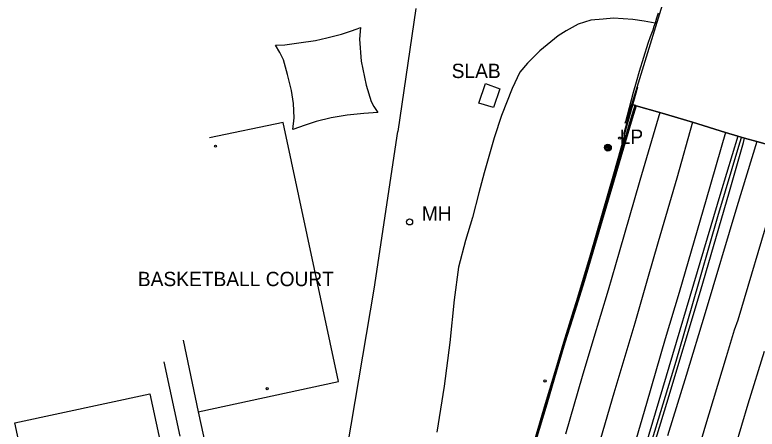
# Model space of a CAD drawing. Extents: x 368532 to 392481, y 10654822 to 10676899.
# Drawn here: x 389569.3 to 389828.1, y 10656820.4 to 10656964.9 of the extents above; entities that cross this region are included whole.
import ezdxf

# ---------------------------------------------------------------- set-up
doc = ezdxf.new("R2010")
doc.units = 0
for name, color, linetype in [('p_bridge deck', 7, 'Continuous'), ('p_dtm obscured area', 7, 'Continuous'), ('p_dtm retaining wall', 7, 'Continuous'), ('p_dtm sidewalk', 7, 'Continuous'), ('p_dtm slab', 7, 'Continuous'), ('p_road - paved curb', 7, 'Continuous'), ('p_road bridge end', 7, 'Continuous'), ('p_road conc barrier', 7, 'Continuous'), ('p_road guard rails', 7, 'Continuous'), ('p_road paint stripe', 7, 'Continuous'), ('p_structure building', 7, 'Continuous'), ('p_structure fence', 7, 'Continuous'), ('p_structure general', 7, 'Continuous'), ('p_structure unidentified', 7, 'Continuous'), ('p_utility general pole', 7, 'Continuous'), ('p_utility_manhole', 7, 'Continuous')]:
    doc.layers.add(name, color=color, linetype=linetype)

msp = doc.modelspace()

# ---------------------------------------------------------------- linework, layer by layer
at = {"layer": 'p_bridge deck'}
msp.add_lwpolyline([(389881.83, 10656982.86), (389860.95, 10656911.05), (389860.63, 10656911.14), (389860.61, 10656911.13), (389860.27, 10656911.24), (389860.13, 10656911.28), (389850.53, 10656914.02), (389838.82, 10656917.62), (389828.02, 10656920.69), (389823.71, 10656921.9), (389821.33, 10656922.59), (389817.12, 10656923.86), (389805.63, 10656927.4), (389794.21, 10656930.77), (389785.95, 10656933.16), (389785.81, 10656933.2), (389785.47, 10656933.3), (389785.38, 10656933.32), (389784.47, 10656933.59), (389806.33, 10657005.13)], dxfattribs=at)
at = {"layer": 'p_dtm obscured area'}
msp.add_lwpolyline([(389793.58, 10656965.42), (389793.07, 10656963.69), (389792.56, 10656961.97), (389792.14, 10656960.78), (389791.71, 10656959.59), (389790.85, 10656957.21), (389789.99, 10656954.83), (389788.49, 10656949.97), (389786.99, 10656945.1), (389785.91, 10656941.42), (389784.83, 10656937.75), (389782.15, 10656927.15), (389784.47, 10656933.59), (389785.38, 10656933.32), (389785.47, 10656933.3), (389785.81, 10656933.2), (389785.95, 10656933.16), (389794.21, 10656930.77), (389805.63, 10656927.4), (389817.12, 10656923.86), (389821.33, 10656922.59), (389823.71, 10656921.9), (389828.02, 10656920.69), (389838.82, 10656917.62)], dxfattribs=at)
at = {"layer": 'p_dtm retaining wall'}
msp.add_line((389784.47, 10656933.59), (389781.55, 10656923.11), dxfattribs=at)
at = {"layer": 'p_dtm sidewalk'}
for p, q in [((389627.98, 10656851.34), (389633.25, 10656826.42)), ((389621.29, 10656843.83), (389626.8, 10656817.85)), ((389633.25, 10656826.42), (389638.11, 10656803.58))]:
    msp.add_line(p, q, dxfattribs=at)
at = {"layer": 'p_dtm slab'}
for p, q in [((389731.02, 10656934.12), (389733.42, 10656940.94)), ((389733.42, 10656940.94), (389738.41, 10656939.09)), ((389738.41, 10656939.09), (389736.2, 10656932.56)), ((389736.2, 10656932.56), (389731.02, 10656934.12)), ((389662.85, 10656927.38), (389637.13, 10656921.97)), ((389682.18, 10656836.96), (389662.85, 10656927.38)), ((389633.25, 10656826.42), (389682.18, 10656836.96))]:
    msp.add_line(p, q, dxfattribs=at)
at = {"layer": 'p_road - paved curb'}
for p, q in [((389785.47, 10656933.3), (389784.1, 10656928.75)), ((389785.81, 10656933.2), (389784.44, 10656928.65)), ((389785.95, 10656933.16), (389784.58, 10656928.61)), ((389784.1, 10656928.75), (389780.09, 10656915.34)), ((389784.44, 10656928.65), (389780.43, 10656915.24)), ((389784.58, 10656928.61), (389780.57, 10656915.2)), ((389821.33, 10656922.59), (389815.49, 10656903.04)), ((389818.53, 10656903.28), (389823.33, 10656920.3)), ((389823.33, 10656920.3), (389823.71, 10656921.9)), ((389780.09, 10656915.34), (389778.33, 10656909.4)), ((389780.43, 10656915.24), (389778.67, 10656909.3)), ((389780.57, 10656915.2), (389778.81, 10656909.26)), ((389778.33, 10656909.4), (389772.42, 10656889.32)), ((389778.67, 10656909.3), (389772.76, 10656889.22)), ((389778.81, 10656909.26), (389772.9, 10656889.18)), ((389815.49, 10656903.04), (389777.44, 10656775.09)), ((389808.36, 10656868.43), (389818.53, 10656903.28)), ((389772.42, 10656889.32), (389770.33, 10656882.23)), ((389772.76, 10656889.22), (389770.67, 10656882.13)), ((389772.9, 10656889.18), (389770.81, 10656882.09)), ((389770.33, 10656882.23), (389767.29, 10656871.96)), ((389770.67, 10656882.13), (389767.63, 10656871.85)), ((389770.81, 10656882.09), (389767.77, 10656871.81)), ((389767.29, 10656871.96), (389764.02, 10656861.53)), ((389767.63, 10656871.85), (389764.36, 10656861.42)), ((389767.77, 10656871.81), (389764.5, 10656861.38)), ((389796.65, 10656829.36), (389808.36, 10656868.43)), ((389764.02, 10656861.53), (389760.6, 10656850.56)), ((389764.36, 10656861.42), (389760.94, 10656850.45)), ((389764.5, 10656861.38), (389761.08, 10656850.41)), ((389760.6, 10656850.56), (389757.55, 10656840.35)), ((389760.94, 10656850.45), (389757.89, 10656840.25)), ((389761.08, 10656850.41), (389758.03, 10656840.21)), ((389757.55, 10656840.35), (389754.25, 10656829.18)), ((389757.89, 10656840.25), (389754.59, 10656829.08)), ((389758.03, 10656840.21), (389754.73, 10656829.04)), ((389786.44, 10656796.04), (389796.65, 10656829.36)), ((389754.25, 10656829.18), (389750.51, 10656816.53)), ((389754.59, 10656829.08), (389750.85, 10656816.43)), ((389754.73, 10656829.04), (389750.99, 10656816.39))]:
    msp.add_line(p, q, dxfattribs=at)
at = {"layer": 'p_road bridge end'}
for p, q in [((389765.71, 10656961.59), (389761.56, 10656959.35)), ((389770.1, 10656963.05), (389765.71, 10656961.59)), ((389774.47, 10656963.39), (389770.1, 10656963.05)), ((389778.03, 10656963.68), (389774.47, 10656963.39)), ((389784.81, 10656963.3), (389778.03, 10656963.68)), ((389788.72, 10656962.66), (389784.81, 10656963.3)), ((389792.56, 10656961.97), (389788.72, 10656962.66)), ((389761.56, 10656959.35), (389758.78, 10656957.5)), ((389758.78, 10656957.5), (389752.39, 10656952.35)), ((389752.39, 10656952.35), (389748.01, 10656948.04)), ((389748.01, 10656948.04), (389745.38, 10656944.89)), ((389745.38, 10656944.89), (389742.73, 10656939.23)), ((389742.73, 10656939.23), (389738.95, 10656929.71)), ((389738.95, 10656929.71), (389736.43, 10656921.95)), ((389736.43, 10656921.95), (389732.97, 10656909.71)), ((389732.97, 10656909.71), (389731.13, 10656902.77)), ((389731.13, 10656902.77), (389728.81, 10656894.18)), ((389728.81, 10656894.18), (389726.39, 10656886.15)), ((389726.39, 10656886.15), (389723.98, 10656876.85)), ((389723.98, 10656876.85), (389722.44, 10656865.48)), ((389722.44, 10656865.48), (389721.01, 10656850.59)), ((389721.01, 10656850.59), (389718.95, 10656835.37)), ((389718.95, 10656835.37), (389716.39, 10656819.32))]:
    msp.add_line(p, q, dxfattribs=at)
at = {"layer": 'p_road conc barrier'}
for p, q in [((389781.77, 10656922.73), (389786.57, 10656939.77)), ((389821.97, 10656920.15), (389814.31, 10656894.45)), ((389822.64, 10656922.28), (389821.97, 10656920.15)), ((389814.31, 10656894.45), (389805.33, 10656863.25)), ((389805.33, 10656863.25), (389799.74, 10656843.96)), ((389799.74, 10656843.96), (389789.44, 10656809.99))]:
    msp.add_line(p, q, dxfattribs=at)
at = {"layer": 'p_road guard rails'}
for p, q in [((389781.9, 10656922.88), (389777.99, 10656909.3)), ((389777.99, 10656909.3), (389769.85, 10656881.07)), ((389769.85, 10656881.07), (389760.9, 10656851.16)), ((389760.9, 10656851.16), (389754.54, 10656829.79)), ((389754.54, 10656829.79), (389746.43, 10656802.84))]:
    msp.add_line(p, q, dxfattribs=at)
at = {"layer": 'p_road paint stripe'}
for p, q in [((389794.21, 10656930.77), (389787.23, 10656907.11)), ((389805.63, 10656927.4), (389800.1, 10656907.88)), ((389817.12, 10656923.86), (389810.32, 10656900.45)), ((389828.02, 10656920.69), (389821.05, 10656897.85)), ((389787.23, 10656907.11), (389780.04, 10656882.1)), ((389800.1, 10656907.88), (389793.62, 10656885.68)), ((389810.32, 10656900.45), (389800.97, 10656868.08)), ((389821.05, 10656897.85), (389809.99, 10656860.88)), ((389833.15, 10656897.92), (389821.35, 10656858.36)), ((389793.62, 10656885.68), (389789.92, 10656872.76)), ((389780.04, 10656882.1), (389776.14, 10656868.79)), ((389789.92, 10656872.76), (389785.43, 10656857.31)), ((389776.14, 10656868.79), (389770.87, 10656851.13)), ((389800.97, 10656868.08), (389796.09, 10656851.81)), ((389809.99, 10656860.88), (389803.31, 10656839.03)), ((389821.35, 10656858.36), (389820.15, 10656854.83)), ((389785.43, 10656857.31), (389778.14, 10656832.95)), ((389820.15, 10656854.83), (389817.3, 10656845.6)), ((389770.87, 10656851.13), (389767.14, 10656838.68)), ((389796.09, 10656851.81), (389789.53, 10656829.3)), ((389830.62, 10656847.43), (389824.89, 10656829.04)), ((389817.3, 10656845.6), (389809.76, 10656820.54)), ((389767.14, 10656838.68), (389761.26, 10656818.65)), ((389803.31, 10656839.03), (389796.84, 10656818.02)), ((389778.14, 10656832.95), (389770.94, 10656808.36)), ((389789.53, 10656829.3), (389781.15, 10656801.03)), ((389824.89, 10656829.04), (389820.03, 10656812.74)), ((389809.76, 10656820.54), (389801.02, 10656791.85))]:
    msp.add_line(p, q, dxfattribs=at)
at = {"layer": 'p_structure building'}
msp.add_lwpolyline([(389616.38, 10656832.72), (389636.41, 10656739.58), (389589.32, 10656729.45), (389569.29, 10656822.59)], close=True, dxfattribs=at)
at = {"layer": 'p_structure fence'}
for p, q in [((389709.16, 10656967.08), (389702.79, 10656924.2)), ((389694.6, 10656869.16), (389702.79, 10656924.2)), ((389683.6, 10656804.04), (389694.6, 10656869.16))]:
    msp.add_line(p, q, dxfattribs=at)
at = {"layer": 'p_structure unidentified'}
for p, q in [((389683.17, 10656958.11), (389686.31, 10656959.22)), ((389686.31, 10656959.22), (389688.64, 10656960.05)), ((389688.64, 10656960.05), (389689.84, 10656960.48)), ((389689.84, 10656960.48), (389689.48, 10656956.43)), ((389674.12, 10656955.93), (389678.05, 10656956.91)), ((389678.05, 10656956.91), (389683.17, 10656958.11)), ((389689.48, 10656956.43), (389690.06, 10656948.71)), ((389660.15, 10656954.25), (389663.47, 10656954.47)), ((389661.74, 10656951.74), (389660.15, 10656954.25)), ((389663.47, 10656954.47), (389668.26, 10656955.17)), ((389668.26, 10656955.17), (389674.12, 10656955.93)), ((389662.92, 10656949.23), (389661.74, 10656951.74)), ((389664.41, 10656944.11), (389662.92, 10656949.23)), ((389690.06, 10656948.71), (389691.75, 10656940.33)), ((389665.76, 10656938.5), (389664.41, 10656944.11)), ((389666.48, 10656933.94), (389665.76, 10656938.5)), ((389691.75, 10656940.33), (389693.58, 10656934.62)), ((389666.67, 10656928.96), (389666.48, 10656933.94)), ((389693.58, 10656934.62), (389694.49, 10656932.95)), ((389694.49, 10656932.95), (389695.8, 10656930.82)), ((389691.02, 10656930.44), (389685.14, 10656929.83)), ((389695.8, 10656930.82), (389691.02, 10656930.44)), ((389666.27, 10656924.94), (389666.67, 10656928.96)), ((389674.35, 10656927.67), (389670.49, 10656926.43)), ((389679.63, 10656928.9), (389674.35, 10656927.67)), ((389685.14, 10656929.83), (389679.63, 10656928.9)), ((389670.49, 10656926.43), (389666.27, 10656924.94))]:
    msp.add_line(p, q, dxfattribs=at)
for centre in [(389780.19, 10656921.89), (389639.24, 10656919.06), (389754.15, 10656837.16), (389657.25, 10656834.45)]:
    msp.add_circle(centre, 0.375, dxfattribs=at)
at = {"layer": 'p_utility general pole'}
for radius in [1.19, 0.901, 0.608, 0.337, 0.12]:
    msp.add_circle((389776.08, 10656918.56), radius, dxfattribs=at)
at = {"layer": 'p_utility_manhole'}
msp.add_circle((389706.92, 10656892.62), 1.05, dxfattribs=at)

# ---------------------------------------------------------------- texts
at = {"layer": 'p_dtm slab'}
msp.add_text(' SLAB', height=5, dxfattribs=at).set_placement((389719.74, 10656942.83))
at = {"layer": 'p_structure general'}
msp.add_text('BASKETBALL COURT', height=5, dxfattribs=at).set_placement((389612.18, 10656870.24))
at = {"layer": 'p_utility general pole'}
msp.add_text('LP', height=5, dxfattribs=at).set_placement((389780.19, 10656919.85))
at = {"layer": 'p_utility_manhole'}
msp.add_text('MH', height=5, dxfattribs=at).set_placement((389711.19, 10656893.09))

doc.saveas('drawing.dxf')
